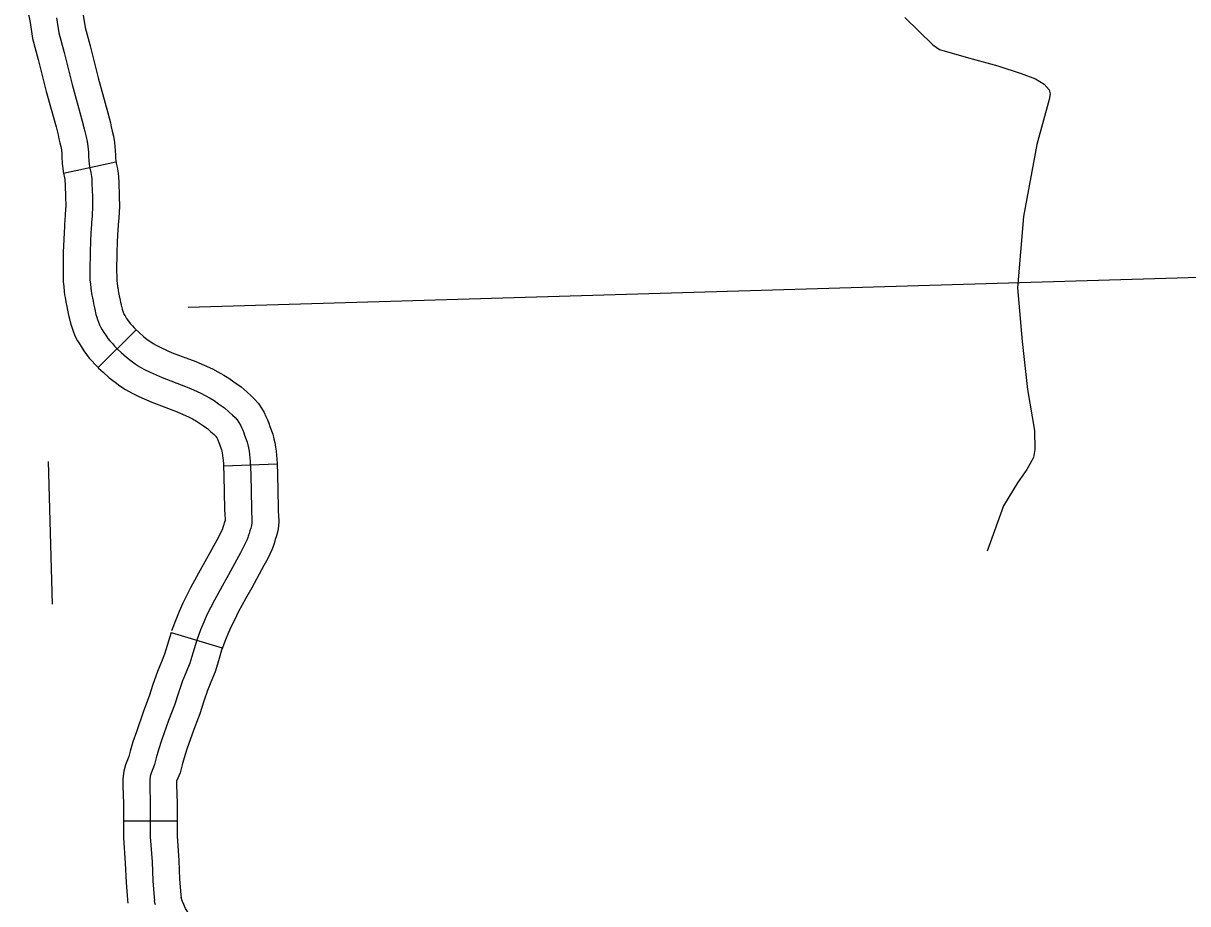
# Model space of a CAD drawing. Extents: x 1720274 to 1751788, y 372074 to 391887.
# Drawn here: x 1730934 to 1731450, y 375802 to 376192 of the extents above; entities that cross this region are included whole.
import ezdxf

# ---------------------------------------------------------------- set-up
doc = ezdxf.new("R2010")
doc.units = 0
for name, color, linetype in [('Level 32', 7, 'Continuous'), ('Level 35', 7, 'Continuous'), ('Level 4', 7, 'Continuous'), ('Level 5', 7, 'Continuous')]:
    doc.layers.add(name, color=color, linetype=linetype)

msp = doc.modelspace()

# ---------------------------------------------------------------- linework, layer by layer
at = {"layer": 'Level 32'}
for p, q in [((1730952.23, 376125.36), (1730975.39, 376130.39)), ((1730967.51, 376039.34), (1730984.27, 376056.09)), ((1731023.03, 375995.87), (1731046.72, 375996.71)), ((1730999.76, 375922.14), (1731022.46, 375915.34)), ((1730978.76, 375838.79), (1731002.46, 375838.79))]:
    msp.add_line(p, q, dxfattribs=at)
for points in [[(1730957.7, 376211.43), (1730958.29, 376208.29), (1730960.75, 376196.2), (1730961.76, 376189.87), (1730963.93, 376181.63), (1730967.48, 376167.55), (1730971.81, 376151.98), (1730972.92, 376147.69), (1730973.33, 376145.78), (1730973.75, 376143.97), (1730974.25, 376141.67), (1730974.75, 376138.91), (1730975.1, 376135.36), (1730975.16, 376133.36), (1730975.24, 376131.84), (1730975.45, 376130.1), (1730975.39, 376130.39)], [(1730934.4, 376207.04), (1730935.03, 376203.73), (1730937.42, 376191.97), (1730938.54, 376184.97), (1730940.98, 376175.71), (1730944.57, 376161.47), (1730948.92, 376145.82), (1730949.85, 376142.25), (1730950.2, 376140.61), (1730950.63, 376138.76), (1730951, 376137.08), (1730951.26, 376135.64), (1730951.44, 376133.81), (1730951.48, 376132.37), (1730951.62, 376129.8), (1730952.05, 376126.16), (1730952.23, 376125.35)], [(1730949.09, 376194.09), (1730950.15, 376187.42), (1730952.46, 376178.67), (1730956.02, 376164.51), (1730960.37, 376148.9), (1730961.39, 376144.97), (1730961.76, 376143.19), (1730962.19, 376141.36), (1730962.62, 376139.37), (1730963, 376137.28), (1730963.27, 376134.59), (1730963.32, 376132.86), (1730963.43, 376130.82), (1730963.75, 376128.13), (1730964.29, 376125.66), (1730964.61, 376123.93), (1730964.67, 376122.91), (1730964.77, 376120.81), (1730964.99, 376114.95), (1730965.04, 376110.81), (1730964.83, 376106.45), (1730964.56, 376103.38), (1730964.51, 376102.52), (1730964.45, 376101.23), (1730964.29, 376098.49), (1730964.13, 376095.53), (1730963.97, 376090.2), (1730963.86, 376082.29), (1730963.91, 376079.23), (1730963.91, 376077.94), (1730964.08, 376076.43), (1730964.29, 376074.28), (1730964.4, 376073.31), (1730964.61, 376072.18), (1730964.72, 376071.37), (1730964.99, 376070.13), (1730965.26, 376068.79), (1730965.64, 376066.96), (1730965.85, 376065.78), (1730966.17, 376064.43), (1730966.33, 376063.57), (1730966.55, 376062.82), (1730966.87, 376061.63), (1730967.25, 376060.56), (1730967.62, 376059.37), (1730968.05, 376058.3), (1730968.65, 376057.12), (1730969.34, 376056.04), (1730970.04, 376054.86), (1730970.85, 376053.62), (1730971.87, 376052.27), (1730972.73, 376051.14), (1730973.81, 376049.96), (1730974.72, 376048.88), (1730975.9, 376047.7), (1730977.73, 376046.03), (1730980.04, 376043.93), (1730982.14, 376042.32), (1730983.97, 376040.98), (1730985.74, 376039.79), (1730987.78, 376038.66), (1730990.58, 376037.32), (1730995.79, 376034.95), (1731006.22, 376031.02), (1731009.66, 376029.52), (1731012.94, 376028.06), (1731014.87, 376027.04), (1731017.08, 376025.8), (1731018.8, 376024.73)], [(1730975.39, 376130.39), (1730975.91, 376128), (1730976.41, 376125.34), (1730976.5, 376123.53), (1730976.61, 376121.33), (1730976.84, 376115.24), (1730976.9, 376110.59), (1730976.65, 376105.64), (1730976.38, 376102.49), (1730976.34, 376101.91), (1730976.29, 376100.64), (1730976.12, 376097.82), (1730975.97, 376095.03), (1730975.82, 376089.94), (1730975.71, 376082.32), (1730975.76, 376079.33), (1730975.76, 376078.57), (1730975.86, 376077.65), (1730976.08, 376075.52), (1730976.13, 376075.07), (1730976.32, 376074.07), (1730976.4, 376073.41), (1730976.59, 376072.55), (1730976.87, 376071.14), (1730977.27, 376069.21), (1730977.45, 376068.22), (1730977.77, 376066.91), (1730977.88, 376066.3), (1730977.96, 376066), (1730978.2, 376065.15), (1730978.49, 376064.31), (1730978.79, 376063.37), (1730978.88, 376063.15), (1730978.95, 376063.01), (1730979.42, 376062.28), (1730980.11, 376061.11), (1730980.54, 376060.45), (1730981.3, 376059.45), (1730981.85, 376058.73), (1730982.71, 376057.78), (1730983.44, 376056.92), (1730984.27, 376056.09)], [(1730952.23, 376125.36), (1730952.67, 376123.31), (1730952.82, 376122.53), (1730952.83, 376122.3), (1730952.94, 376120.29), (1730953.14, 376114.66), (1730953.19, 376111.02), (1730953, 376107.26), (1730952.74, 376104.27), (1730952.67, 376103.14), (1730952.62, 376101.82), (1730952.46, 376099.16), (1730952.29, 376096.03), (1730952.12, 376090.46), (1730952.01, 376082.27), (1730952.07, 376079.12), (1730952.07, 376077.3), (1730952.29, 376075.21), (1730952.51, 376073.03), (1730952.67, 376071.54), (1730952.91, 376070.29), (1730953.04, 376069.33), (1730953.39, 376067.72), (1730953.65, 376066.43), (1730954, 376064.71), (1730954.25, 376063.33), (1730954.58, 376061.96), (1730954.79, 376060.85), (1730955.13, 376059.63), (1730955.55, 376058.12), (1730956.01, 376056.81), (1730956.46, 376055.38), (1730957.23, 376053.44), (1730958.34, 376051.22), (1730959.27, 376049.8), (1730959.97, 376048.61), (1730961.15, 376046.79), (1730962.44, 376045.1), (1730963.61, 376043.56), (1730964.9, 376042.14), (1730966, 376040.85), (1730967.5, 376039.34)], [(1730984.07, 376056.29), (1730985.71, 376054.8), (1730987.65, 376053.03), (1730989.27, 376051.79), (1730990.77, 376050.68), (1730991.91, 376049.92), (1730993.22, 376049.19), (1730995.6, 376048.05), (1731000.33, 376045.9), (1731010.69, 376042), (1731014.44, 376040.36), (1731018.11, 376038.73), (1731020.54, 376037.45), (1731023.12, 376036), (1731025.29, 376034.64), (1731027.62, 376033.05), (1731030.82, 376030.78), (1731033.39, 376028.49), (1731035.04, 376026.95), (1731036.62, 376025.44), (1731038.41, 376023.44), (1731039.76, 376021.41), (1731040.97, 376019.42), (1731041.78, 376017.69), (1731042.4, 376016.21), (1731043.02, 376014.76), (1731043.52, 376013.34), (1731044.78, 376009.82), (1731045.28, 376007.79), (1731045.65, 376006.12), (1731045.98, 376004.17), (1731046.25, 376002.38), (1731046.64, 375998.87), (1731046.72, 375996.71)], [(1730967.55, 376039.29), (1730967.74, 376039.11), (1730969.75, 376037.27), (1730972.43, 376034.84), (1730975.01, 376032.85), (1730977.16, 376031.27), (1730979.57, 376029.66), (1730982.34, 376028.13), (1730985.56, 376026.58), (1730991.25, 376024), (1731001.75, 376020.04), (1731004.88, 376018.67), (1731007.77, 376017.39), (1731009.21, 376016.63), (1731011.03, 376015.61), (1731012.31, 376014.81), (1731014.07, 376013.61), (1731016.03, 376012.22), (1731017.43, 376010.96), (1731018.79, 376009.7), (1731019.57, 376008.95), (1731019.62, 376008.9), (1731019.77, 376008.68), (1731020.06, 376008.19), (1731020.11, 376008.09), (1731020.57, 376006.99), (1731020.92, 376006.18), (1731021.17, 376005.45), (1731022.06, 376002.95), (1731022.2, 376002.4), (1731022.38, 376001.59), (1731022.58, 376000.42), (1731022.74, 375999.31), (1731022.99, 375997.11), (1731023.04, 375995.87)], [(1731018.8, 376024.73), (1731020.84, 376023.33), (1731023.42, 376021.5), (1731025.41, 376019.72), (1731026.92, 376018.33), (1731028.1, 376017.2), (1731029.01, 376016.17), (1731029.76, 376015.04), (1731030.52, 376013.81), (1731030.95, 376012.89), (1731031.48, 376011.6), (1731031.97, 376010.47), (1731032.34, 376009.4), (1731033.42, 376006.38), (1731033.74, 376005.09), (1731034.01, 376003.85), (1731034.28, 376002.29), (1731034.49, 376000.84), (1731034.82, 375997.99), (1731035.03, 375991.91), (1731035.3, 375977.01), (1731035.35, 375974.91), (1731035.52, 375973.19), (1731035.57, 375971.47), (1731035.52, 375970.44), (1731035.35, 375969.42), (1731035.09, 375968.29), (1731034.66, 375967.11), (1731034.28, 375965.98), (1731033.96, 375964.8), (1731033.74, 375964.1), (1731033.42, 375963.29), (1731032.77, 375961.78), (1731032.02, 375960.28), (1731030.46, 375957.37), (1731025.14, 375947.69), (1731022.35, 375942.68), (1731018.96, 375936.5), (1731017.4, 375933.27), (1731015.63, 375929.93), (1731014.28, 375926.76), (1731012.83, 375923.32), (1731011.11, 375918.74)], [(1731023.04, 375995.87), (1731023.19, 375991.59), (1731023.45, 375976.75), (1731023.52, 375974.21), (1731023.68, 375972.45), (1731023.71, 375971.68), (1731023.46, 375971.01), (1731022.93, 375969.41), (1731022.57, 375968.1), (1731022.56, 375968.04), (1731022.47, 375967.82), (1731022.02, 375966.77), (1731021.5, 375965.73), (1731020.05, 375963.03), (1731014.78, 375953.43), (1731011.98, 375948.42), (1731008.42, 375941.92), (1731006.83, 375938.63), (1731004.92, 375935.04), (1731003.37, 375931.37), (1731001.82, 375927.71), (1731000.02, 375922.92)], [(1731046.72, 375996.71), (1731046.88, 375992.23), (1731047.15, 375977.27), (1731047.19, 375975.61), (1731047.35, 375973.93), (1731047.43, 375971.34), (1731047.32, 375969.21), (1731046.99, 375967.12), (1731046.46, 375964.89), (1731045.85, 375963.21), (1731045.63, 375962.55), (1731045.34, 375961.5), (1731044.93, 375960.15), (1731044.37, 375958.76), (1731043.53, 375956.8), (1731042.55, 375954.83), (1731040.88, 375951.72), (1731035.51, 375941.94), (1731032.72, 375936.95), (1731029.5, 375931.07), (1731027.97, 375927.91), (1731026.34, 375924.83), (1731025.2, 375922.15), (1731023.84, 375918.93), (1731022.2, 375914.57)], [(1730999.76, 375922.14), (1730998.06, 375916.45), (1730996.85, 375912.48), (1730995.54, 375909.17), (1730993.71, 375904.93), (1730991.79, 375899.08), (1730990.11, 375893.98), (1730987.59, 375887.25), (1730984.42, 375878.24), (1730982.88, 375873.76), (1730981.73, 375869.69), (1730981.14, 375867.31), (1730979.65, 375863.59), (1730978.96, 375860.84), (1730978.49, 375857.44), (1730978.49, 375854.26), (1730978.76, 375846.28), (1730978.76, 375838.79)], [(1731011.11, 375918.74), (1731009.4, 375913.03), (1731008.05, 375908.57), (1731006.5, 375904.65), (1731004.81, 375900.72), (1731003.05, 375895.38), (1731001.29, 375890.04), (1730998.72, 375883.21), (1730995.62, 375874.35), (1730994.2, 375870.22), (1730993.18, 375866.64), (1730992.44, 375863.66), (1730990.95, 375859.94), (1730990.61, 375858.59), (1730990.34, 375856.63), (1730990.34, 375854.46), (1730990.61, 375846.48), (1730990.61, 375831.67), (1730991.36, 375820.64), (1730991.7, 375812.26), (1730992.3, 375804.95), (1730992.44, 375803.53)], [(1731022.46, 375915.34), (1731020.75, 375909.62), (1731019.25, 375904.66), (1731017.45, 375900.12), (1731015.9, 375896.52), (1731014.31, 375891.68), (1731012.47, 375886.1), (1731009.86, 375879.16), (1731006.81, 375870.46), (1731005.51, 375866.68), (1731004.64, 375863.59), (1731003.74, 375860.01), (1731002.26, 375856.31), (1731002.19, 375855.81), (1731002.19, 375854.66), (1731002.46, 375846.68), (1731002.46, 375838.79)], [(1730978.76, 375838.79), (1730978.76, 375831.27), (1730979.52, 375820.01), (1730979.87, 375811.53), (1730980.5, 375803.9), (1730980.64, 375802.41)], [(1731002.46, 375838.79), (1731002.46, 375832.07), (1731003.19, 375821.28), (1731003.53, 375812.99), (1731004.11, 375806.01), (1731004.24, 375804.66)], [(1730992.85, 375801.64), (1730992.58, 375802.59), (1730992.44, 375803.53), (1730992.44, 375803.53)], [(1731014.09, 375792.23), (1731012.65, 375793.18), (1731010.75, 375794.57), (1731009.31, 375795.8), (1731008.97, 375796.05), (1731008.01, 375797.23), (1731007.5, 375798), (1731006.24, 375800.07), (1731005.67, 375801.09), (1731005.36, 375801.72), (1731004.84, 375803.07), (1731004.55, 375803.83), (1731004.23, 375804.92), (1731004.19, 375805.06), (1731004.17, 375805.21)]]:
    msp.add_lwpolyline(points, dxfattribs=at)
at = {"layer": 'Level 35'}
for points in [[(1731324.47, 376194.24), (1731336.84, 376182.06), (1731339.78, 376180.1), (1731352.54, 376176.37), (1731365.49, 376172.83), (1731375.89, 376169.49), (1731382.17, 376167.14), (1731386.09, 376164.78), (1731388.25, 376162.23), (1731388.64, 376160.46), (1731388.25, 376157.9), (1731382.75, 376138.07), (1731376.87, 376106.25), (1731374.32, 376074.62), (1731376.28, 376050.85), (1731378.63, 376029.64), (1731381.77, 376011.57), (1731381.97, 376003.12), (1731381.38, 375999.59)], [(1731381.38, 375999.59), (1731378.44, 375994.28), (1731374.32, 375988.39), (1731368.04, 375978.18), (1731360.78, 375958.14)]]:
    msp.add_lwpolyline(points, dxfattribs=at)
at = {"layer": 'Level 4'}
msp.add_lwpolyline([(1730945.35, 375997.75), (1730947.18, 375934.66)], dxfattribs=at)
at = {"layer": 'Level 5'}
msp.add_lwpolyline([(1731007.29, 376066.11), (1731544.25, 376082.01)], dxfattribs=at)

doc.saveas('drawing.dxf')
